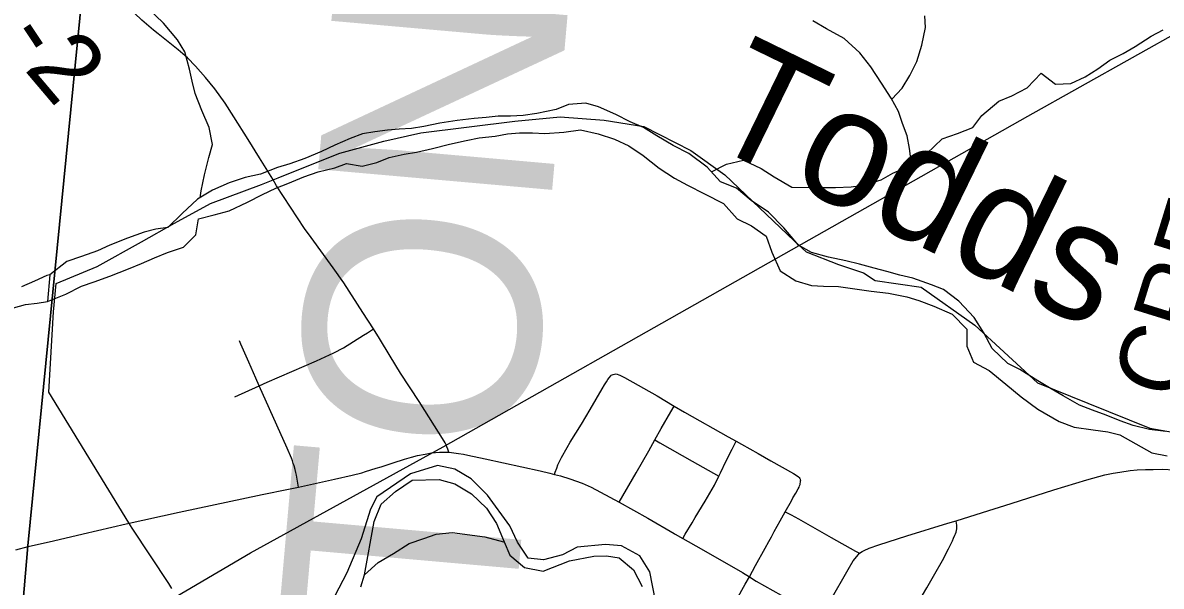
# Model space of a CAD drawing. Extents: x 0 to 34, y 0 to 22.
# Drawn here: x 18.035 to 18.953, y 19.064 to 19.518 of the extents above; entities that cross this region are included whole.
import ezdxf

# ---------------------------------------------------------------- set-up
doc = ezdxf.new("R2010")
doc.units = 0
for name, color, linetype in [('GM_X_City_Street', 7, 'Continuous'), ('GM_X_Corporation', 7, 'Continuous'), ('GM_X_County_Road', 7, 'Continuous'), ('GM_X_County_Road_Text', 7, 'Continuous'), ('GM_X_County_Text', 7, 'Continuous'), ('GM_X_Major_River', 7, 'Continuous'), ('GM_X_Major_River_Text', 7, 'Continuous'), ('GM_X_Minor_River', 7, 'Continuous'), ('GM_X_Rail_Line', 7, 'Continuous'), ('GM_X_State_Route', 7, 'Continuous')]:
    doc.layers.add(name, color=color, linetype=linetype)

msp = doc.modelspace()

# ---------------------------------------------------------------- linework, layer by layer
at = {"layer": 'GM_X_City_Street'}
for points in [[(18.20583, 19.21644), (18.22538, 19.22531), (18.23183, 19.22824), (18.27164, 19.24559), (18.2857, 19.25194), (18.29327, 19.25609), (18.30953, 19.26626), (18.31267, 19.26827), (18.31748, 19.27135)], [(18.25701, 19.14365), (18.25599, 19.15015), (18.25539, 19.15328), (18.25493, 19.15532), (18.25431, 19.15781), (18.2535, 19.16091), (18.2529, 19.1628), (18.25222, 19.16485), (18.25139, 19.16703), (18.24784, 19.17512), (18.22538, 19.22531), (18.22264, 19.23148), (18.21699, 19.24441), (18.21067, 19.25886), (18.20951, 19.26176)], [(18.46373, 19.15395), (18.46426, 19.15577), (18.46544, 19.15892), (18.46642, 19.16163), (18.46786, 19.16496), (18.46931, 19.16766), (18.47371, 19.17564), (18.47618, 19.17995), (18.48551, 19.19456), (18.49246, 19.20627), (18.50199, 19.22294), (18.50405, 19.22631), (18.50546, 19.2286), (18.50656, 19.23039), (18.50758, 19.23188), (18.50892, 19.23343), (18.50942, 19.23388), (18.51099, 19.23464)], [(18.51099, 19.23464), (18.51211, 19.23492), (18.51303, 19.23499), (18.51426, 19.23484), (18.51551, 19.23435), (18.51618, 19.23403), (18.51997, 19.2322), (18.54652, 19.21718), (18.5601, 19.20908), (18.56841, 19.20412), (18.60365, 19.18434), (18.61002, 19.18082), (18.6145, 19.17834), (18.62791, 19.1709), (18.63803, 19.1649), (18.65642, 19.15453), (18.65845, 19.15338), (18.66046, 19.15195), (18.66105, 19.1514), (18.6615, 19.1507), (18.66179, 19.14995), (18.66192, 19.14912)], [(18.51582, 19.13152), (18.52949, 19.1551), (18.53978, 19.17287), (18.54463, 19.1817), (18.54964, 19.19082), (18.55735, 19.20428), (18.5601, 19.20908)], [(18.54463, 19.1817), (18.54868, 19.17939), (18.57459, 19.16468), (18.59183, 19.15483), (18.5961, 19.15239)], [(18.5671, 19.10232), (18.56908, 19.10565), (18.57468, 19.11493), (18.5772, 19.11907), (18.5851, 19.13234), (18.59254, 19.14526), (18.5961, 19.15239), (18.59753, 19.15523), (18.60212, 19.16473), (18.60682, 19.17417), (18.60843, 19.17752), (18.61002, 19.18082)], [(18.62085, 19.07117), (18.6257, 19.08028), (18.6336, 19.09439), (18.63658, 19.09968), (18.63857, 19.1035), (18.64082, 19.10778), (18.64319, 19.11204), (18.64563, 19.11636), (18.64975, 19.12375), (18.65472, 19.1327), (18.65595, 19.13488), (18.65822, 19.13883), (18.66013, 19.14236), (18.66084, 19.14368), (18.66122, 19.14458), (18.66147, 19.1452), (18.66165, 19.14585), (18.66179, 19.14669), (18.66192, 19.14758), (18.66196, 19.14825), (18.66192, 19.14912)], [(18.64975, 19.12375), (18.65439, 19.12121), (18.66035, 19.11797), (18.68685, 19.10306), (18.70634, 19.09211), (18.70955, 19.09031)], [(18.73316, 19.00663), (18.73941, 19.01871), (18.7445, 19.02796), (18.75383, 19.04477), (18.75596, 19.0485), (18.76046, 19.0566), (18.7639, 19.06247), (18.77039, 19.07376), (18.77657, 19.08447), (18.7815, 19.09377), (18.78359, 19.09823), (18.78461, 19.10039), (18.78557, 19.10241), (18.7866, 19.10482), (18.78701, 19.10599), (18.78747, 19.10728), (18.78774, 19.10858), (18.78801, 19.11002), (18.78818, 19.11105), (18.78822, 19.11207), (18.78813, 19.11312), (18.78794, 19.11433), (18.78762, 19.11657)], [(18.61043, 19.05283), (18.61748, 19.06525), (18.62085, 19.07117)]]:
    msp.add_lwpolyline(points, dxfattribs=at)
at = {"layer": 'GM_X_Corporation'}
for points in [[(18.23002, 21.10587), (17.1625, 21.10587), (17.1625, 14.30587), (17.59699, 14.30587), (17.61359, 14.46007), (17.72387, 15.62446), (17.73728, 15.76174), (17.78337, 16.31699), (17.87176, 17.22564), (17.96723, 18.2605), (18.0387, 19.09623), (18.08786, 19.59594), (18.17312, 20.46958), (18.20298, 20.77456)], [(18.23002, 21.10587), (17.1625, 21.10587), (17.1625, 16.02155), (17.41196, 16.13935), (17.78337, 16.31699), (17.87176, 17.22564), (17.96723, 18.2605), (18.0387, 19.09623), (18.08786, 19.59594), (18.17312, 20.46958), (18.20298, 20.77456)], [(17.59699, 14.30587), (23.9625, 14.30587), (23.9625, 21.10587), (18.23002, 21.10587), (18.20298, 20.77456), (18.17312, 20.46958), (18.08786, 19.59594), (18.0387, 19.09623), (17.96723, 18.2605), (17.87176, 17.22564), (17.78337, 16.31699), (17.73728, 15.76174), (17.72387, 15.62446), (17.61359, 14.46007)]]:
    msp.add_lwpolyline(points, close=True, dxfattribs=at)
for points in [[(22.47364, 19.08968), (21.68616, 19.74417), (21.46204, 19.92885), (21.20245, 20.14833), (21.1503, 20.19242), (20.98869, 20.32906), (20.52087, 20.52716), (20.05914, 20.72712), (19.44173, 20.97707), (19.13247, 21.10587), (18.23002, 21.10587), (18.20298, 20.77456), (18.17312, 20.46958), (18.08786, 19.59594), (18.0387, 19.09623), (17.96723, 18.2605), (17.87176, 17.22564), (17.78337, 16.31699)], [(18.155, 19.06188), (18.15238, 19.06584), (18.12285, 19.11041), (18.12024, 19.11475), (18.0556, 19.22028), (18.05957, 19.28505), (18.06175, 19.30798), (18.09469, 19.32167), (18.13052, 19.34149), (18.15698, 19.35657), (18.18603, 19.37238), (18.22719, 19.38789), (18.24064, 19.39328), (18.26278, 19.40215), (18.29033, 19.41318), (18.32599, 19.42284), (18.35586, 19.42962), (18.43173, 19.43887), (18.46814, 19.44235), (18.50353, 19.43967), (18.53564, 19.4347), (18.57345, 19.41531), (18.60098, 19.39557), (18.65704, 19.34224), (18.66666, 19.33353), (18.69263, 19.32318), (18.71281, 19.31667), (18.72224, 19.31042), (18.75929, 19.30486), (18.80275, 19.27424), (18.85332, 19.22787), (18.89373, 19.21148), (18.94385, 19.19115), (18.9803, 19.18488)]]:
    msp.add_lwpolyline(points, dxfattribs=at)
at = {"layer": 'GM_X_County_Road'}
msp.add_line((18.2393, 19.3868), (18.23639, 19.39201), dxfattribs=at)
for points in [[(18.23639, 19.39201), (18.22568, 19.40946), (18.2165, 19.42415), (18.20482, 19.44249), (18.19783, 19.45333), (18.18952, 19.4649), (18.18221, 19.47412), (18.17403, 19.48339), (18.16751, 19.48996), (18.16011, 19.49653), (18.14795, 19.50618), (18.14401, 19.50925), (18.1401, 19.51232), (18.13067, 19.52044), (18.12487, 19.52612), (18.12332, 19.52791), (18.121, 19.53052), (18.1156, 19.53711), (18.11027, 19.54411), (18.10558, 19.55153), (18.10127, 19.55987), (18.0968, 19.57018), (18.09315, 19.58014), (18.08809, 19.59541)], [(18.31748, 19.27135), (18.30909, 19.28467), (18.29358, 19.30844), (18.28497, 19.32057), (18.26731, 19.34502), (18.26203, 19.35232), (18.2393, 19.3868)], [(18.37837, 19.17179), (18.37757, 19.1742), (18.37687, 19.1761), (18.37611, 19.17786), (18.37536, 19.17941), (18.37467, 19.18064), (18.35432, 19.21266), (18.3395, 19.23563), (18.33106, 19.24941), (18.32231, 19.26369), (18.31748, 19.27135)], [(18.78762, 19.11657), (18.80882, 19.12324), (18.83196, 19.1304), (18.86627, 19.14144), (18.89303, 19.14965), (18.90748, 19.15352), (18.91423, 19.15494), (18.91953, 19.15581), (18.92808, 19.15707), (18.93359, 19.15755), (18.94028, 19.15794), (18.94649, 19.15791), (18.95401, 19.15807), (18.96339, 19.15752), (18.96788, 19.15717), (18.97291, 19.15659)], [(18.70955, 19.09031), (18.71186, 19.09171), (18.71343, 19.09252), (18.71744, 19.09447), (18.72516, 19.09718), (18.74771, 19.10422), (18.78095, 19.11448), (18.78762, 19.11657)], [(18.67823, 19.03833), (18.6857, 19.05133), (18.70039, 19.07729), (18.70464, 19.08424), (18.70739, 19.08775), (18.70955, 19.09031)]]:
    msp.add_lwpolyline(points, dxfattribs=at)
at = {"layer": 'GM_X_Major_River'}
msp.add_line((18.05649, 19.31503), (18.05458, 19.29354), dxfattribs=at)
for points in [[(18.9568, 19.18853), (18.94358, 19.19003), (18.93042, 19.19343), (18.91992, 19.19713), (18.90868, 19.20162), (18.89744, 19.20573), (18.88695, 19.20981), (18.87391, 19.21738), (18.86422, 19.22296), (18.85341, 19.22933), (18.8389, 19.23845), (18.82919, 19.24327), (18.81666, 19.25538), (18.80982, 19.26809), (18.80222, 19.28044), (18.78972, 19.29369), (18.77749, 19.30313), (18.76775, 19.30681), (18.75275, 19.31216), (18.74222, 19.31473), (18.7317, 19.31768), (18.72154, 19.32023), (18.70952, 19.3236), (18.6986, 19.32618), (18.68468, 19.32922), (18.67077, 19.33302), (18.66033, 19.339), (18.64861, 19.35298), (18.63609, 19.36547), (18.62235, 19.37495), (18.61051, 19.38477), (18.5974, 19.39006), (18.58675, 19.40174), (18.57191, 19.41277), (18.55922, 19.41919), (18.54619, 19.42714), (18.53539, 19.43389), (18.52454, 19.43836), (18.51297, 19.44437), (18.49912, 19.45044), (18.48898, 19.45338), (18.47493, 19.45225), (18.46497, 19.44836), (18.44934, 19.445), (18.43831, 19.4434), (18.42807, 19.44293), (18.41822, 19.44282), (18.40835, 19.44196), (18.39885, 19.44108), (18.38517, 19.43956), (18.37109, 19.4373), (18.35813, 19.43462), (18.34824, 19.433), (18.33838, 19.43252), (18.32888, 19.43164), (18.31862, 19.43041), (18.30872, 19.42878), (18.29876, 19.42489), (18.28648, 19.41954), (18.27573, 19.41452), (18.26231, 19.40883), (18.25007, 19.40461), (18.24013, 19.40147), (18.22634, 19.39616), (18.21414, 19.39347), (18.20114, 19.38927), (18.18771, 19.3832), (18.17576, 19.37594), (18.16331, 19.36452), (18.15162, 19.35309), (18.14211, 19.35184), (18.13257, 19.34944), (18.11917, 19.3445), (18.10499, 19.33883), (18.09501, 19.33417), (18.082, 19.3296), (18.07015, 19.32575), (18.05649, 19.31503)], [(18.05458, 19.29354), (18.06939, 19.29922), (18.08208, 19.3057), (18.0924, 19.3092), (18.10504, 19.31379), (18.11998, 19.31982), (18.13033, 19.32409), (18.14107, 19.32872), (18.15142, 19.33299), (18.16442, 19.33718), (18.17418, 19.34715), (18.17644, 19.35999), (18.18904, 19.36343), (18.20125, 19.36651), (18.21585, 19.37369), (18.22814, 19.3798), (18.2389, 19.38481), (18.24848, 19.38872), (18.26151, 19.39405), (18.27299, 19.39791), (18.28634, 19.40133), (18.29591, 19.40486), (18.30835, 19.40262), (18.32018, 19.4057), (18.33014, 19.4096), (18.34234, 19.4123), (18.35224, 19.41392), (18.3652, 19.41698), (18.37894, 19.42039), (18.39228, 19.42343), (18.40295, 19.42541), (18.41587, 19.42695), (18.42577, 19.42858), (18.43526, 19.42945), (18.44587, 19.42954), (18.4557, 19.42889), (18.47126, 19.42997), (18.48458, 19.43188)], [(18.48458, 19.43188), (18.49888, 19.42883), (18.51201, 19.42429), (18.5236, 19.41904), (18.53512, 19.41113), (18.54809, 19.40091), (18.56036, 19.39298), (18.57081, 19.38738), (18.58461, 19.38017), (18.59993, 19.37254), (18.61093, 19.36009), (18.62252, 19.35446), (18.6344, 19.34617), (18.63895, 19.33314), (18.64572, 19.31816), (18.65837, 19.31022), (18.67077, 19.30646), (18.6806, 19.30581), (18.69271, 19.30548), (18.71912, 19.30171), (18.73309, 19.30019), (18.74778, 19.29712), (18.75754, 19.2942), (18.76953, 19.28969), (18.7845, 19.28321), (18.79628, 19.27112), (18.79626, 19.25747), (18.80157, 19.24442), (18.81425, 19.23762), (18.82758, 19.22663), (18.84016, 19.21642), (18.85352, 19.20656), (18.87066, 19.1966), (18.88265, 19.1921), (18.89812, 19.18977), (18.90982, 19.18831), (18.91959, 19.18577), (18.93265, 19.17857), (18.94532, 19.17139), (18.95774, 19.16877)], [(18.05649, 19.31503), (18.05399, 19.31429), (18.04405, 19.30994), (18.03372, 19.30522)], [(18.02731, 19.28828), (18.03684, 19.29112), (18.04633, 19.29206), (18.05458, 19.29354)], [(18.54502, 19.0518), (18.54058, 19.07541), (18.5325, 19.08809), (18.51752, 19.09635), (18.50466, 19.09737), (18.48188, 19.09516), (18.47001, 19.08895), (18.45478, 19.08508), (18.4423, 19.08646), (18.43385, 19.09915), (18.42769, 19.11255), (18.40963, 19.13719), (18.39626, 19.15035), (18.38316, 19.1582), (18.3692, 19.16113), (18.34747, 19.15435), (18.32019, 19.13592), (18.31506, 19.12578), (18.30775, 19.10202), (18.2962, 19.07455), (18.28319, 19.04977)], [(18.30734, 19.06333), (18.31028, 19.07289), (18.31827, 19.11585), (18.32386, 19.12978), (18.33544, 19.14017), (18.34888, 19.14939), (18.37049, 19.14972), (18.3833, 19.14643), (18.39677, 19.1382), (18.40865, 19.12658), (18.41674, 19.11428), (18.42303, 19.09938), (18.42757, 19.08865), (18.4395, 19.07893), (18.45459, 19.07597), (18.4756, 19.08429), (18.49538, 19.08807), (18.50561, 19.08824), (18.5158, 19.08652), (18.52735, 19.07681), (18.53427, 19.0634)]]:
    msp.add_lwpolyline(points, dxfattribs=at)
at = {"layer": 'GM_X_Minor_River'}
for points in [[(18.17782, 19.37719), (18.17865, 19.38267), (18.18118, 19.39552), (18.18488, 19.40948), (18.18775, 19.42005), (18.185, 19.43376), (18.17922, 19.44754), (18.17382, 19.4613), (18.17137, 19.47121), (18.16929, 19.48074), (18.16542, 19.49485), (18.15955, 19.50445), (18.14808, 19.51796), (18.13545, 19.52997), (18.12433, 19.54195), (18.11592, 19.55654), (18.11084, 19.56764), (18.10501, 19.57914), (18.09961, 19.59252), (18.09413, 19.60535), (18.08959, 19.61217), (18.08348, 19.62051)], [(18.73563, 19.45659), (18.74407, 19.46558), (18.75034, 19.4757), (18.75587, 19.48697), (18.75993, 19.50017), (18.76288, 19.51453), (18.76231, 19.52402)], [(18.75166, 19.40416), (18.74989, 19.4169), (18.7482, 19.42718), (18.74424, 19.43712), (18.74103, 19.44667), (18.73519, 19.45741), (18.72749, 19.4697), (18.71866, 19.48278), (18.7098, 19.49395), (18.69716, 19.50559), (18.68292, 19.51345), (18.67206, 19.51974)], [(18.59016, 19.398), (18.60226, 19.40427), (18.61596, 19.40741), (18.63022, 19.40068), (18.64069, 19.39402), (18.65492, 19.38577), (18.67916, 19.38529), (18.69014, 19.38545), (18.70303, 19.38596), (18.71291, 19.38728), (18.72702, 19.39155), (18.7366, 19.39706), (18.75037, 19.40323), (18.76382, 19.41283), (18.77619, 19.42473), (18.78878, 19.42903), (18.801, 19.43372), (18.8084, 19.44344), (18.82189, 19.45494), (18.83259, 19.45928), (18.84485, 19.46587), (18.85608, 19.47778), (18.86764, 19.46883), (18.88015, 19.46934), (18.89163, 19.4748), (18.90199, 19.48105), (18.9116, 19.48807), (18.92232, 19.49355), (18.9319, 19.49905), (18.94496, 19.50752), (18.95453, 19.51264)], [(18.31028, 19.07289), (18.32138, 19.08278), (18.33365, 19.09013), (18.34632, 19.09822), (18.35814, 19.10216), (18.36807, 19.10576), (18.38097, 19.10702), (18.40742, 19.10346), (18.42241, 19.09955)]]:
    msp.add_lwpolyline(points, dxfattribs=at)
at = {"layer": 'GM_X_Rail_Line'}
msp.add_lwpolyline([(18.03411, 18.97193), (18.07542, 19.0046), (18.11411, 19.02942), (18.21851, 19.09071), (18.37382, 19.17606), (18.84532, 19.44295), (18.97203, 19.51403), (19.06766, 19.57044), (19.53201, 19.88317), (19.72549, 20.01423), (19.9408, 20.16416), (20.16205, 20.31012)], dxfattribs=at)
at = {"layer": 'GM_X_State_Route'}
msp.add_line((18.02923, 19.09315), (18.03893, 19.09571), dxfattribs=at)
for points in [[(18.25701, 19.14365), (18.26187, 19.14468), (18.28606, 19.14996), (18.30029, 19.1533), (18.30807, 19.1553), (18.31125, 19.15621), (18.3155, 19.15751), (18.3198, 19.15883), (18.32369, 19.16001), (18.33357, 19.16324), (18.34253, 19.16614), (18.3483, 19.16793), (18.35315, 19.16916), (18.35934, 19.17036), (18.36444, 19.17122), (18.36773, 19.17154), (18.37095, 19.17179), (18.37395, 19.17181), (18.37837, 19.17179), (18.38062, 19.17154), (18.38432, 19.17109), (18.38622, 19.17085), (18.39027, 19.17013), (18.39369, 19.16943), (18.40776, 19.16654), (18.452, 19.15676), (18.45983, 19.15498), (18.46373, 19.15395), (18.46844, 19.1527), (18.47591, 19.15044), (18.48579, 19.14689), (18.49308, 19.14359), (18.51582, 19.13152)], [(18.11806, 19.11407), (18.16079, 19.12349), (18.22767, 19.13765), (18.24905, 19.14197), (18.25701, 19.14365)], [(18.51582, 19.13152), (18.53889, 19.11854), (18.56007, 19.10629), (18.56095, 19.10579)], [(18.03893, 19.09571), (18.05947, 19.10038), (18.08341, 19.10588), (18.11806, 19.11407)], [(18.56095, 19.10579), (18.5671, 19.10232), (18.582, 19.09374), (18.61514, 19.07465), (18.62085, 19.07117), (18.6264, 19.0678), (18.67323, 19.0413), (18.67823, 19.03833)]]:
    msp.add_lwpolyline(points, dxfattribs=at)

# ---------------------------------------------------------------- texts
at = {"layer": 'GM_X_County_Road_Text'}
for s, height, rotation, p in [('-', 0.05682, 303.60745, (18.01782, 19.50619)), ('2', 0.05682, 310.27496, (18.03507, 19.48098)), ('CREEK', 0.056818, 72.81951, (18.96712, 19.21168))]:
    msp.add_text(s, height=height, rotation=rotation, dxfattribs=at).set_placement(p)
at = {"layer": 'GM_X_County_Text'}
msp.add_text('CLINTON COUNTY', height=0.1893939, rotation=84.95824, dxfattribs=at).set_placement((18.37827, 18.43766))
at = {"layer": 'GM_X_Major_River_Text'}
msp.add_text('Todds', height=0.094692, rotation=333.99981, dxfattribs=at).set_placement((18.58152, 19.42401))

doc.saveas('drawing.dxf')
